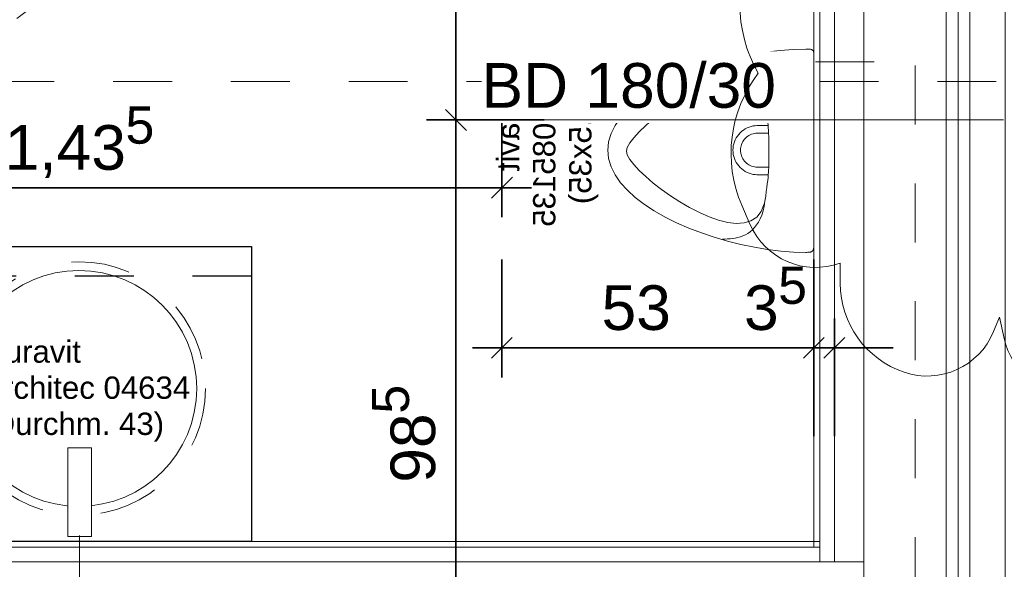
# Model space of a CAD drawing. Header units: metres. Extents: x -13 to 93, y -119 to 25.
# Tile 578 of 656: x 8.966 to 10.639, y -25.277 to -24.345. Entities that reach past the tile are written whole.
import ezdxf

# ---------------------------------------------------------------- set-up
doc = ezdxf.new("R2010")
doc.units = ezdxf.units.M
doc.header["$LTSCALE"] = 0.00508
doc.header["$PDMODE"] = 1
doc.header["$PDSIZE"] = -2
doc.linetypes.add('STYLE_05', pattern=[0.19684, 0.069505, -0.127335])
doc.linetypes.add('STYLE_06', pattern=[1.0537, 0.590515, -0.19684, 0.069505, -0.19684])
doc.layers.get('0').update_dxf_attribs({"lineweight": 18})
for name, color, linetype, lineweight in [('3-4-0 Innenwände', 7, 'Continuous', 35), ('3-4-2-2 NTragIW GK', 7, 'Continuous', 35), ('3-4-4 ITüren', 7, 'Continuous', 25), ('3-4-5 IWBekleidungen', 7, 'Continuous', 25), ('4-1-1 Abwasseranlgn', 7, 'Continuous', 25), ('4-1-2-1 Sanitärobjekte', 7, 'Continuous', 25), ('6-1-0 Ausstattung', 7, 'Continuous', 25), ('Bemaßung', 7, 'Continuous', 18), ('Keine', 7, 'Continuous', 18), ('Plan-Achsen-Fassade', 1, 'STYLE_06', 18), ('Plan-Text', 7, 'Continuous', 13), ('Plan-Text-Hinweis', 7, 'Continuous', 13)]:
    doc.layers.add(name, color=color, linetype=linetype, lineweight=lineweight)
doc.layers.get('0').freeze()
doc.styles.add('Arial', font='ARIAL.TTF')
doc.dimstyles.new('MTZ_200', dxfattribs={"dimtxt": 0.075762, "dimasz": 0.000706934, "dimexe": 0.001, "dimexo": 0.003, "dimgap": 0.0001, "dimtad": 1, "dimdec": 4, "dimzin": 11, "dimtxsty": 'Arial', "dimblk": 'VW_SLASH', "dimcen": 0, "dimdle": 0.001, "dimazin": 0, "dimtfac": 1, "dimtdec": 4, "dimtix": 1, "dimtmove": 0, "dimatfit": 0, "dimldrblk": 'VW_FILLEDARROW', "dimfxl": 0, "dimfrac": 2, "dimtolj": 1, "dimtzin": 11, "dimarcsym": 0})

# ---------------------------------------------------------------- blocks, each defined once
blk = doc.blocks.new('*U68')
at = {"layer": '4-1-2-1 Sanitärobjekte', "color": 7, "lineweight": 18}
for p, q in [((-0.0552, 0.3284), (-0.042, 0.3376)), ((-0.042, 0.3376), (-0.0284, 0.3443)), ((-0.0284, 0.3443), (-0.0143, 0.3486)), ((-0.0143, 0.3486), (0.0002, 0.35)), ((0.0139, 0.3485), (-0.0006, 0.35)), ((0.028, 0.3443), (0.0139, 0.3485)), ((0.0417, 0.3374), (0.028, 0.3443)), ((0.055, 0.3281), (0.0417, 0.3374)), ((-0.0678, 0.317), (-0.0552, 0.3284)), ((-0.0047, 0.3168), (0.0016, 0.3183)), ((0.0077, 0.3168), (0.0016, 0.3183)), ((0.0677, 0.3166), (0.055, 0.3281)), ((-0.0915, 0.2885), (-0.08, 0.3037)), ((-0.08, 0.3037), (-0.0678, 0.317)), ((-0.0315, 0.2965), (-0.0214, 0.3056)), ((-0.0214, 0.3056), (-0.0124, 0.3125)), ((-0.0124, 0.3125), (-0.0047, 0.3168)), ((0.0154, 0.3125), (0.0077, 0.3168)), ((0.0243, 0.3056), (0.0154, 0.3125)), ((0.0341, 0.2965), (0.0243, 0.3056)), ((0.08, 0.3032), (0.0677, 0.3166)), ((0.0917, 0.2878), (0.08, 0.3032)), ((-0.1025, 0.2717), (-0.0915, 0.2885)), ((-0.0533, 0.2727), (-0.0422, 0.2854)), ((-0.0422, 0.2854), (-0.0315, 0.2965)), ((0.0446, 0.2854), (0.0341, 0.2965)), ((0.0555, 0.2727), (0.0446, 0.2854)), ((0.1027, 0.2709), (0.0917, 0.2878)), ((-0.1128, 0.2535), (-0.1025, 0.2717)), ((-0.0645, 0.2586), (-0.0533, 0.2727)), ((0.0664, 0.2586), (0.0555, 0.2727)), ((0.1132, 0.2526), (0.1027, 0.2709)), ((-0.1224, 0.2341), (-0.1128, 0.2535)), ((-0.0756, 0.2434), (-0.0645, 0.2586)), ((0.0772, 0.2434), (0.0664, 0.2586)), ((0.1229, 0.233), (0.1132, 0.2526)), ((-0.0862, 0.2275), (-0.0756, 0.2434)), ((0.0875, 0.2275), (0.0772, 0.2434)), ((-0.1313, 0.2136), (-0.1224, 0.2341)), ((-0.0961, 0.211), (-0.0862, 0.2275)), ((0.0971, 0.211), (0.0875, 0.2275)), ((0.1319, 0.2124), (0.1229, 0.233)), ((-0.1394, 0.1922), (-0.1313, 0.2136)), ((-0.1049, 0.1944), (-0.0961, 0.211)), ((0.1056, 0.1944), (0.0971, 0.211)), ((0.1401, 0.191), (0.1319, 0.2124)), ((-0.1466, 0.1702), (-0.1394, 0.1922)), ((-0.1125, 0.1778), (-0.1049, 0.1944)), ((0.1128, 0.1778), (0.1056, 0.1944)), ((0.1475, 0.169), (0.1401, 0.191)), ((-0.1531, 0.1477), (-0.1466, 0.1702)), ((-0.1185, 0.1617), (-0.1125, 0.1778)), ((0.1185, 0.1617), (0.1128, 0.1778)), ((0.1541, 0.1465), (0.1475, 0.169)), ((-0.1517, 0.1508), (-0.1517, 0.1467)), ((-0.1226, 0.1462), (-0.1185, 0.1617)), ((0.1223, 0.1462), (0.1185, 0.1617)), ((0.1506, 0.1509), (0.1504, 0.1466)), ((0.1506, 0.155), (0.1506, 0.1509)), ((-0.1586, 0.1249), (-0.1531, 0.1477)), ((-0.1517, 0.1467), (-0.1516, 0.1425)), ((-0.1516, 0.1425), (-0.1513, 0.1384)), ((-0.1513, 0.1384), (-0.1509, 0.1342)), ((-0.1509, 0.1342), (-0.1502, 0.13)), ((-0.1245, 0.1317), (-0.1226, 0.1462)), ((-0.0145, 0.1348), (-0.0178, 0.1334)), ((-0.011, 0.1359), (-0.0145, 0.1348)), ((-0.0075, 0.1367), (-0.011, 0.1359)), ((-0.0039, 0.1372), (-0.0075, 0.1367)), ((-0.0002, 0.1373), (-0.0039, 0.1372)), ((0.0034, 0.1372), (-0.0002, 0.1373)), ((0.007, 0.1367), (0.0034, 0.1372)), ((0.0106, 0.1359), (0.007, 0.1367)), ((0.014, 0.1348), (0.0106, 0.1359)), ((0.0174, 0.1334), (0.014, 0.1348)), ((0.124, 0.1317), (0.1223, 0.1462)), ((0.1497, 0.1379), (0.149, 0.1335)), ((0.1501, 0.1423), (0.1497, 0.1379)), ((0.1504, 0.1466), (0.1501, 0.1423)), ((0.1598, 0.1238), (0.1541, 0.1465)), ((-0.1633, 0.1021), (-0.1586, 0.1249)), ((-0.1502, 0.13), (-0.1493, 0.1259)), ((-0.1493, 0.1259), (-0.1481, 0.1218)), ((-0.1481, 0.1218), (-0.1466, 0.1178)), ((-0.1466, 0.1178), (-0.1447, 0.1139)), ((-0.124, 0.1185), (-0.1245, 0.1317)), ((-0.1207, 0.1068), (-0.124, 0.1185)), ((-0.0344, 0.1196), (-0.0363, 0.1165)), ((-0.0322, 0.1225), (-0.0344, 0.1196)), ((-0.0297, 0.1251), (-0.0322, 0.1225)), ((-0.027, 0.1276), (-0.0297, 0.1251)), ((-0.0241, 0.1298), (-0.027, 0.1276)), ((-0.0211, 0.1317), (-0.0241, 0.1298)), ((-0.0178, 0.1334), (-0.0211, 0.1317)), ((-0.0188, 0.1178), (-0.0206, 0.1161)), ((-0.0168, 0.1193), (-0.0188, 0.1178)), ((-0.0147, 0.1207), (-0.0168, 0.1193)), ((-0.0124, 0.1218), (-0.0147, 0.1207)), ((-0.0101, 0.1228), (-0.0124, 0.1218)), ((-0.0077, 0.1236), (-0.0101, 0.1228)), ((-0.0052, 0.1241), (-0.0077, 0.1236)), ((-0.0028, 0.1244), (-0.0052, 0.1241)), ((-0.0002, 0.1245), (-0.0028, 0.1244)), ((0.0023, 0.1244), (-0.0002, 0.1245)), ((0.0048, 0.1241), (0.0023, 0.1244)), ((0.0072, 0.1236), (0.0048, 0.1241)), ((0.0096, 0.1228), (0.0072, 0.1236)), ((0.012, 0.1218), (0.0096, 0.1228)), ((0.0142, 0.1207), (0.012, 0.1218)), ((0.0163, 0.1193), (0.0142, 0.1207)), ((0.0183, 0.1178), (0.0163, 0.1193)), ((0.0206, 0.1317), (0.0174, 0.1334)), ((0.0202, 0.1161), (0.0183, 0.1178)), ((0.0237, 0.1298), (0.0206, 0.1317)), ((0.0266, 0.1276), (0.0237, 0.1298)), ((0.0292, 0.1251), (0.0266, 0.1276)), ((0.0317, 0.1225), (0.0292, 0.1251)), ((0.0339, 0.1196), (0.0317, 0.1225)), ((0.0359, 0.1165), (0.0339, 0.1196)), ((0.1198, 0.1068), (0.1233, 0.1185)), ((0.1233, 0.1185), (0.124, 0.1317)), ((0.1453, 0.1203), (0.1433, 0.1161)), ((0.1468, 0.1247), (0.1453, 0.1203)), ((0.1481, 0.1291), (0.1468, 0.1247)), ((0.149, 0.1335), (0.1481, 0.1291)), ((0.1645, 0.101), (0.1598, 0.1238)), ((-0.1669, 0.0793), (-0.1633, 0.1021)), ((-0.1447, 0.1139), (-0.1424, 0.1101)), ((-0.1424, 0.1101), (-0.1396, 0.1064)), ((-0.1396, 0.1064), (-0.1364, 0.1029)), ((-0.1364, 0.1029), (-0.1326, 0.0996)), ((-0.1145, 0.097), (-0.1207, 0.1068)), ((-0.0413, 0.103), (-0.0418, 0.0994)), ((-0.0405, 0.1065), (-0.0413, 0.103)), ((-0.0394, 0.11), (-0.0405, 0.1065)), ((-0.038, 0.1133), (-0.0394, 0.11)), ((-0.0363, 0.1165), (-0.038, 0.1133)), ((-0.0287, 0.1008), (-0.029, 0.0983)), ((-0.0281, 0.1032), (-0.0287, 0.1008)), ((-0.0274, 0.1056), (-0.0281, 0.1032)), ((-0.0264, 0.1079), (-0.0274, 0.1056)), ((-0.0252, 0.1102), (-0.0264, 0.1079)), ((-0.0239, 0.1123), (-0.0252, 0.1102)), ((-0.0223, 0.1143), (-0.0239, 0.1123)), ((-0.0206, 0.1161), (-0.0223, 0.1143)), ((0.0219, 0.1143), (0.0202, 0.1161)), ((0.0234, 0.1123), (0.0219, 0.1143)), ((0.0248, 0.1102), (0.0234, 0.1123)), ((0.0259, 0.1079), (0.0248, 0.1102)), ((0.0269, 0.1056), (0.0259, 0.1079)), ((0.0276, 0.1032), (0.0269, 0.1056)), ((0.0282, 0.1008), (0.0276, 0.1032)), ((0.0285, 0.0983), (0.0282, 0.1008)), ((0.0375, 0.1133), (0.0359, 0.1165)), ((0.0389, 0.11), (0.0375, 0.1133)), ((0.04, 0.1065), (0.0389, 0.11)), ((0.0408, 0.103), (0.04, 0.1065)), ((0.0413, 0.0994), (0.0408, 0.103)), ((0.1134, 0.097), (0.1198, 0.1068)), ((0.1311, 0.1005), (0.1267, 0.0971)), ((0.1349, 0.1041), (0.1311, 0.1005)), ((0.1382, 0.108), (0.1349, 0.1041)), ((0.141, 0.112), (0.1382, 0.108)), ((0.1433, 0.1161), (0.141, 0.112)), ((0.1682, 0.0784), (0.1645, 0.101)), ((-0.1326, 0.0996), (-0.1282, 0.0965)), ((-0.1282, 0.0965), (-0.1233, 0.0937)), ((-0.1233, 0.0937), (-0.1177, 0.091)), ((-0.1177, 0.091), (-0.1114, 0.0887)), ((-0.1049, 0.0893), (-0.1145, 0.097)), ((-0.1114, 0.0887), (-0.1044, 0.0866)), ((-0.0918, 0.0841), (-0.1049, 0.0893)), ((-0.1044, 0.0866), (-0.0966, 0.0848)), ((-0.0966, 0.0848), (-0.088, 0.0834)), ((-0.0421, 0.0967), (-0.0421, 0.0775)), ((-0.0418, 0.0994), (-0.0419, 0.0967)), ((-0.029, 0.0983), (-0.0291, 0.0967)), ((-0.0289, 0.0967), (-0.0289, 0.0766)), ((0.0286, 0.0958), (0.0285, 0.0983)), ((0.0287, 0.0958), (0.0287, 0.0766)), ((0.0414, 0.0967), (0.0413, 0.0994)), ((0.0414, 0.0967), (0.0414, 0.0771)), ((0.095, 0.0844), (0.0864, 0.0829)), ((0.0906, 0.0841), (0.1038, 0.0893)), ((0.1027, 0.0862), (0.095, 0.0844)), ((0.1098, 0.0885), (0.1027, 0.0862)), ((0.1038, 0.0893), (0.1134, 0.097)), ((0.1161, 0.091), (0.1098, 0.0885)), ((0.1217, 0.0939), (0.1161, 0.091)), ((0.1267, 0.0971), (0.1217, 0.0939)), ((-0.1696, 0.0569), (-0.1669, 0.0793)), ((-0.088, 0.0834), (-0.0794, 0.0822)), ((-0.0794, 0.0822), (-0.0716, 0.0812)), ((-0.0716, 0.0812), (-0.0645, 0.0802)), ((-0.0645, 0.0802), (-0.0581, 0.0795)), ((-0.0581, 0.0795), (-0.0524, 0.0788)), ((-0.0524, 0.0788), (-0.0471, 0.0782)), ((-0.0471, 0.0782), (-0.0424, 0.0777)), ((-0.0424, 0.0777), (-0.0381, 0.0774)), ((-0.0381, 0.0774), (-0.0342, 0.0771)), ((-0.0342, 0.0771), (-0.0306, 0.0768)), ((-0.0306, 0.0768), (-0.0273, 0.0767)), ((-0.0273, 0.0767), (-0.0242, 0.0766)), ((-0.0242, 0.0766), (-0.0212, 0.0765)), ((-0.0212, 0.0765), (-0.0183, 0.0765)), ((-0.0183, 0.0765), (-0.0155, 0.0765)), ((-0.0155, 0.0765), (-0.0126, 0.0765)), ((-0.0126, 0.0765), (-0.0097, 0.0765)), ((-0.0097, 0.0765), (-0.0067, 0.0766)), ((-0.0067, 0.0766), (-0.0034, 0.0766)), ((-0.0034, 0.0766), (0.0001, 0.0766)), ((0.0036, 0.0764), (0.0001, 0.0764)), ((0.0068, 0.0763), (0.0036, 0.0764)), ((0.0098, 0.0763), (0.0068, 0.0763)), ((0.0127, 0.0763), (0.0098, 0.0763)), ((0.0154, 0.0762), (0.0127, 0.0763)), ((0.0182, 0.0762), (0.0154, 0.0762)), ((0.0209, 0.0762), (0.0182, 0.0762)), ((0.0237, 0.0763), (0.0209, 0.0762)), ((0.0267, 0.0763), (0.0237, 0.0763)), ((0.0299, 0.0765), (0.0267, 0.0763)), ((0.0333, 0.0767), (0.0299, 0.0765)), ((0.0371, 0.077), (0.0333, 0.0767)), ((0.0413, 0.0773), (0.0371, 0.077)), ((0.0459, 0.0778), (0.0413, 0.0773)), ((0.051, 0.0783), (0.0459, 0.0778)), ((0.0567, 0.079), (0.051, 0.0783)), ((0.063, 0.0798), (0.0567, 0.079)), ((0.07, 0.0807), (0.063, 0.0798)), ((0.0778, 0.0817), (0.07, 0.0807)), ((0.0864, 0.0829), (0.0778, 0.0817)), ((0.171, 0.0562), (0.1682, 0.0784)), ((-0.1712, 0.0349), (-0.1696, 0.0569)), ((0.1726, 0.0345), (0.171, 0.0562)), ((-0.1718, 0.0135), (-0.1712, 0.0349)), ((0.1732, 0.0135), (0.1726, 0.0345)), ((-0.1718, 0.0119), (-0.1718, 0.0135)), ((-0.1718, 0.0104), (-0.1718, 0.0119)), ((-0.1717, 0.0091), (-0.1718, 0.0104)), ((-0.1716, 0.0078), (-0.1717, 0.0091)), ((-0.1715, 0.0067), (-0.1716, 0.0078)), ((-0.1714, 0.0056), (-0.1715, 0.0067)), ((-0.1712, 0.0047), (-0.1714, 0.0056)), ((-0.171, 0.0039), (-0.1712, 0.0047)), ((-0.1707, 0.0032), (-0.171, 0.0039)), ((-0.1704, 0.0025), (-0.1707, 0.0032)), ((-0.17, 0.002), (-0.1704, 0.0025)), ((-0.1696, 0.0015), (-0.17, 0.002)), ((-0.1691, 0.0011), (-0.1696, 0.0015)), ((-0.1685, 0.0008), (-0.1691, 0.0011)), ((-0.1678, 0.0005), (-0.1685, 0.0008)), ((-0.1671, 0.0003), (-0.1678, 0.0005)), ((-0.1663, 0.0002), (-0.1671, 0.0003)), ((-0.1654, 0.0001), (-0.1663, 0.0002)), ((-0.1644, 0), (-0.1654, 0.0001)), ((-0.1634, 0), (-0.1644, 0)), ((0.1643, 0), (-0.1643, 0)), ((0.1637, 0.0002), (0.1648, 0.0002)), ((0.1648, 0.0002), (0.1658, 0.0003)), ((0.1658, 0.0003), (0.1667, 0.0004)), ((0.1667, 0.0004), (0.1676, 0.0005)), ((0.1676, 0.0005), (0.1684, 0.0007)), ((0.1684, 0.0007), (0.1691, 0.001)), ((0.1691, 0.001), (0.1697, 0.0013)), ((0.1697, 0.0013), (0.1703, 0.0017)), ((0.1703, 0.0017), (0.1708, 0.0021)), ((0.1708, 0.0021), (0.1713, 0.0027)), ((0.1713, 0.0027), (0.1717, 0.0033)), ((0.1717, 0.0033), (0.172, 0.004)), ((0.172, 0.004), (0.1723, 0.0048)), ((0.1723, 0.0048), (0.1726, 0.0057)), ((0.1726, 0.0057), (0.1728, 0.0067)), ((0.1728, 0.0067), (0.1729, 0.0078)), ((0.1729, 0.0078), (0.1731, 0.0091)), ((0.1731, 0.0104), (0.1732, 0.0119)), ((0.1731, 0.0091), (0.1731, 0.0104)), ((0.1732, 0.0119), (0.1732, 0.0135))]:
    blk.add_line(p, q, dxfattribs=at)
blk = doc.blocks.new('urinal_duravit_bill_085135')
at = {"layer": '4-1-2-1 Sanitärobjekte', "color": 7}
blk.add_blockref('*U68', (0, 0), dxfattribs=at)
at = {"layer": 'Plan-Text', "insert": (-0.1321, 0.5381), "char_height": 0.037881, "attachment_point": 1, "line_spacing_factor": 0.970546, "style": 'Arial'}
blk.add_mtext('{\\C7;\\lDuravit\\PBill 085135\\P(34.5x35)}', dxfattribs=at)
blk = doc.blocks.new('*U71')
at = {"layer": '4-1-2-1 Sanitärobjekte', "color": 7, "linetype": 'STYLE_05', "lineweight": 18}
blk.add_circle((0, 0), 0.215, dxfattribs=at)
at = {"layer": '4-1-2-1 Sanitärobjekte', "color": 7, "linetype": 'Continuous', "lineweight": 18}
blk.add_circle((0, 0), 0.2, dxfattribs=at)
at = {"color": 7, "linetype": 'Continuous', "lineweight": 18}
blk.add_wipeout([(-0.0187, -0.101), (0.0213, -0.101), (0.0213, -0.251), (-0.0187, -0.251)], dxfattribs=at).dxf.layer = '4-1-2-1 Sanitärobjekte'
at = {"layer": '4-1-2-1 Sanitärobjekte', "color": 7, "linetype": 'Continuous', "lineweight": 18}
blk.add_lwpolyline([(-0.0187, -0.101), (0.0213, -0.101), (0.0213, -0.251), (-0.0187, -0.251)], close=True, dxfattribs=at)
blk = doc.blocks.new('einbauwaschtisch_duravit_architec_04634')
at = {"layer": 'Keine', "color": 7, "insert": (-0.1641, 0.0816), "char_height": 0.037881, "attachment_point": 1, "line_spacing_factor": 0.970546, "style": 'Arial'}
blk.add_mtext('Duravit\\PArchitec 04634\\P(Durchm. 43)', dxfattribs=at)
at = {"layer": '4-1-2-1 Sanitärobjekte', "color": 7}
blk.add_blockref('*U71', (0, 0), dxfattribs=at)
blk = doc.blocks.new('*U371')
at = {"layer": '3-4-4 ITüren', "color": 7, "linetype": 'Continuous', "lineweight": 18}
for points in [[(0.7, -5.565), (0.7, -5.685), (0.75, -5.685), (0.75, -5.565)], [(1.71, -5.565), (1.71, -5.685), (1.76, -5.685), (1.76, -5.565)], [(0.75, -5.615), (0.8, -5.615), (0.8, -6.575), (0.75, -6.575)]]:
    blk.add_lwpolyline(points, close=True, dxfattribs=at)
at = {"layer": '3-4-4 ITüren', "color": 7, "linetype": 'STYLE_05', "lineweight": 18}
blk.add_arc((0.75, -5.615), 0.96, 270, 0, dxfattribs=at)
blk = doc.blocks.new('*D377')
at = {"layer": 'Bemaßung', "color": 0, "linetype": 'Continuous', "lineweight": -2}
for p, q in [((1.1509, -5.685), (1.1509, -5.635)), ((1.3009, -5.685), (1.1009, -5.685)), ((1.1509, -6.78), (1.1509, -5.685)), ((1.3009, -6.78), (1.1009, -6.78)), ((1.1509, -6.83), (1.1509, -6.78))]:
    blk.add_line(p, q, dxfattribs=at)
at = {"layer": 'Bemaßung', "color": 0, "linetype": 'Continuous', "lineweight": 20}
for p, q in [((1.1685, -5.7027), (1.1332, -5.6673)), ((1.1332, -6.7623), (1.1685, -6.7977))]:
    blk.add_line(p, q, dxfattribs=at)
at = {"layer": 'Defpoints', "color": 0, "lineweight": 0}
for p in [(1.71, -5.685), (1.1509, -6.78), (1.8919, -6.78)]:
    blk.add_point(p, dxfattribs=at)
at = {"color": 0, "linetype": 'Continuous', "lineweight": -2}
blk.add_wipeout([(1.1462, -6.3594), (1.1462, -6.1537), (1.0241, -6.1537), (1.0241, -6.3594)], dxfattribs=at).dxf.layer = 'Bemaßung'
at = {"layer": 'Bemaßung', "color": 0, "insert": (1.0447, -6.3594), "char_height": 0.07576, "attachment_point": 1, "rotation": 90, "line_spacing_factor": 0.967741, "style": 'Arial'}
blk.add_mtext('1,09', dxfattribs=at)
at = {"color": 0, "linetype": 'Continuous', "lineweight": -2}
blk.add_wipeout([(1.0972, -6.1544), (1.0972, -6.1053), (0.9959, -6.1053), (0.9959, -6.1544)], dxfattribs=at).dxf.layer = 'Bemaßung'
at = {"layer": 'Bemaßung', "color": 0, "insert": (1.013, -6.1298), "char_height": 0.0631, "attachment_point": 2, "rotation": 90, "line_spacing_factor": 0.967741, "style": 'Arial'}
blk.add_mtext('5', dxfattribs=at)
blk = doc.blocks.new('VW_FILLEDARROW')
at = {"color": 0, "lineweight": -2}
blk.add_solid([(0, 0), (0, 0), (0, 0)], dxfattribs=at)
blk = doc.blocks.new('VW_SLASH')
at = {"color": 0, "linetype": 'ByBlock', "lineweight": -2}
blk.add_line((0, 0), (-1, 0), dxfattribs=at)
at = {"color": 0, "linetype": 'ByBlock', "lineweight": 20}
blk.add_line((0, 0), (0, 0), dxfattribs=at)
blk = doc.blocks.new('*D378')
at = {"layer": 'Bemaßung', "color": 0, "linetype": 'Continuous', "lineweight": -2}
for p, q in [((1.1509, -6.73), (1.1509, -6.78)), ((1.3009, -6.78), (1.1009, -6.78)), ((1.1509, -6.78), (1.1509, -7.28)), ((1.3009, -7.28), (1.1009, -7.28)), ((1.1509, -7.28), (1.1509, -7.33))]:
    blk.add_line(p, q, dxfattribs=at)
at = {"layer": 'Bemaßung', "color": 0, "linetype": 'Continuous', "lineweight": 20}
for p, q in [((1.1685, -6.7977), (1.1332, -6.7623)), ((1.1332, -7.2623), (1.1685, -7.2977))]:
    blk.add_line(p, q, dxfattribs=at)
at = {"layer": 'Defpoints', "color": 0, "lineweight": 0}
for p in [(1.1509, -6.78), (1.9, -6.78), (1.9, -7.28)]:
    blk.add_point(p, dxfattribs=at)
at = {"color": 0, "linetype": 'Continuous', "lineweight": -2}
blk.add_wipeout([(1.1462, -7.0887), (1.1462, -6.9713), (1.0241, -6.9713), (1.0241, -7.0887)], dxfattribs=at).dxf.layer = 'Bemaßung'
at = {"layer": 'Bemaßung', "color": 0, "insert": (1.0447, -7.0887), "char_height": 0.07576, "attachment_point": 1, "rotation": 90, "line_spacing_factor": 0.967741, "style": 'Arial'}
blk.add_mtext('50', dxfattribs=at)
blk = doc.blocks.new('*D379')
at = {"layer": 'Bemaßung', "color": 0, "linetype": 'Continuous', "lineweight": -2}
for p, q in [((2.1354, -6.53), (2.1354, -6.73)), ((0.7, -6.83), (0.7, -6.63)), ((0.65, -6.68), (0.7, -6.68)), ((0.7, -6.68), (2.1354, -6.68)), ((2.1354, -6.68), (2.1854, -6.68))]:
    blk.add_line(p, q, dxfattribs=at)
at = {"layer": 'Bemaßung', "color": 0, "linetype": 'Continuous', "lineweight": 20}
for p, q in [((0.7177, -6.6623), (0.6823, -6.6977)), ((2.1177, -6.6977), (2.1531, -6.6623))]:
    blk.add_line(p, q, dxfattribs=at)
at = {"layer": 'Defpoints', "color": 0, "lineweight": 0}
for p in [(2.1354, -6.4613), (0.7, -6.68), (0.7, -7.29)]:
    blk.add_point(p, dxfattribs=at)
at = {"color": 0, "linetype": 'Continuous', "lineweight": -2}
blk.add_wipeout([(1.2908, -6.6754), (1.4965, -6.6754), (1.4965, -6.5533), (1.2908, -6.5533)], dxfattribs=at).dxf.layer = 'Bemaßung'
at = {"layer": 'Bemaßung', "color": 0, "insert": (1.2908, -6.5738), "char_height": 0.07576, "attachment_point": 1, "line_spacing_factor": 0.967741, "style": 'Arial'}
blk.add_mtext('1,43', dxfattribs=at)
at = {"color": 0, "linetype": 'Continuous', "lineweight": -2}
blk.add_wipeout([(1.4958, -6.6263), (1.5449, -6.6263), (1.5449, -6.5251), (1.4958, -6.5251)], dxfattribs=at).dxf.layer = 'Bemaßung'
at = {"layer": 'Bemaßung', "color": 0, "insert": (1.5204, -6.5422), "char_height": 0.0631, "attachment_point": 2, "line_spacing_factor": 0.967741, "style": 'Arial'}
blk.add_mtext('5', dxfattribs=at)
blk = doc.blocks.new('*D380')
at = {"layer": 'Bemaßung', "color": 0, "linetype": 'Continuous', "lineweight": -2}
for p, q in [((2.1353, -6.8018), (2.1353, -7.0018)), ((2.665, -6.8018), (2.665, -7.0018)), ((2.0853, -6.9518), (2.1353, -6.9518)), ((2.1353, -6.9518), (2.665, -6.9518)), ((2.665, -6.9518), (2.715, -6.9518))]:
    blk.add_line(p, q, dxfattribs=at)
at = {"layer": 'Bemaßung', "color": 0, "linetype": 'Continuous', "lineweight": 20}
for p, q in [((2.1529, -6.9341), (2.1176, -6.9694)), ((2.6473, -6.9694), (2.6827, -6.9341))]:
    blk.add_line(p, q, dxfattribs=at)
at = {"layer": 'Defpoints', "color": 0, "lineweight": 0}
for p in [(2.665, -5.685), (2.1353, -6.6026), (2.1353, -6.9518)]:
    blk.add_point(p, dxfattribs=at)
at = {"color": 0, "linetype": 'Continuous', "lineweight": -2}
blk.add_wipeout([(2.3045, -6.9471), (2.422, -6.9471), (2.422, -6.8251), (2.3045, -6.8251)], dxfattribs=at).dxf.layer = 'Bemaßung'
at = {"layer": 'Bemaßung', "color": 0, "insert": (2.3045, -6.8456), "char_height": 0.07576, "attachment_point": 1, "line_spacing_factor": 0.967741, "style": 'Arial'}
blk.add_mtext('53', dxfattribs=at)
blk = doc.blocks.new('*D390')
at = {"layer": 'Bemaßung', "color": 0, "linetype": 'Continuous', "lineweight": -2}
for p, q in [((2.665, -7.1018), (2.665, -6.9018)), ((2.7, -7.1018), (2.7, -6.9018)), ((2.665, -6.9518), (2.5465, -6.9518)), ((2.665, -6.9518), (2.7, -6.9518)), ((2.7, -6.9518), (2.8, -6.9518))]:
    blk.add_line(p, q, dxfattribs=at)
at = {"layer": 'Bemaßung', "color": 0, "linetype": 'Continuous', "lineweight": 20}
for p, q in [((2.6473, -6.9694), (2.6827, -6.9341)), ((2.7177, -6.9341), (2.6823, -6.9694))]:
    blk.add_line(p, q, dxfattribs=at)
at = {"layer": 'Defpoints', "color": 0, "lineweight": 0}
for p in [(2.7, -6.9518), (2.665, -7.325), (2.7, -7.35)]:
    blk.add_point(p, dxfattribs=at)
at = {"color": 0, "linetype": 'Continuous', "lineweight": -2}
blk.add_wipeout([(2.5465, -6.9471), (2.6051, -6.9471), (2.6051, -6.8251), (2.5465, -6.8251)], dxfattribs=at).dxf.layer = 'Bemaßung'
at = {"layer": 'Bemaßung', "color": 0, "insert": (2.5465, -6.8456), "char_height": 0.0758, "attachment_point": 1, "line_spacing_factor": 0.967741, "style": 'Arial'}
blk.add_mtext('3', dxfattribs=at)
at = {"color": 0, "linetype": 'Continuous', "lineweight": -2}
blk.add_wipeout([(2.6045, -6.8981), (2.6535, -6.8981), (2.6535, -6.7968), (2.6045, -6.7968)], dxfattribs=at).dxf.layer = 'Bemaßung'
at = {"layer": 'Bemaßung', "color": 0, "insert": (2.629, -6.814), "char_height": 0.0631, "attachment_point": 2, "line_spacing_factor": 0.967741, "style": 'Arial'}
blk.add_mtext('5', dxfattribs=at)
blk = doc.blocks.new('*U393')
at = {"layer": '6-1-0 Ausstattung', "linetype": 'STYLE_05'}
blk.add_lwpolyline([(0.7, -6.78), (1.71, -6.78), (1.71, -6.83), (0.7, -6.83)], close=True, dxfattribs=at)
at = {"layer": '6-1-0 Ausstattung'}
blk.add_lwpolyline([(0.7, -6.78), (1.71, -6.78), (1.71, -7.28), (0.7, -7.28)], close=True, dxfattribs=at)
blk = doc.blocks.new('*U395')
at = {"layer": '4-1-1 Abwasseranlgn', "color": 5, "linetype": 'STYLE_05', "lineweight": 13}
for p, q in [((2.837, -5.4727), (2.837, -7.3521)), ((2.7677, -6.4663), (2.6269, -6.4663)), ((1.4181, -7.3482), (1.4181, -7.2701))]:
    blk.add_line(p, q, dxfattribs=at)
blk = doc.blocks.new('*D437')
at = {"layer": 'Bemaßung', "color": 0, "linetype": 'Continuous', "lineweight": 20}
for p, q in [((2.0749, -5.6827), (2.0396, -5.6473)), ((2.0396, -6.5473), (2.0749, -6.5827))]:
    blk.add_line(p, q, dxfattribs=at)
at = {"layer": 'Bemaßung', "color": 0, "linetype": 'Continuous', "lineweight": -2}
for p, q in [((2.2072, -5.665), (2.0072, -5.665)), ((2.0572, -5.715), (2.0572, -5.665)), ((2.0572, -5.665), (2.0572, -6.565)), ((2.0572, -6.565), (2.0572, -6.515)), ((2.2072, -6.565), (2.0072, -6.565))]:
    blk.add_line(p, q, dxfattribs=at)
at = {"layer": 'Defpoints', "color": 0, "lineweight": 0}
for p in [(2.0572, -5.665), (2.9763, -5.665), (2.9259, -6.565)]:
    blk.add_point(p, dxfattribs=at)
at = {"layer": 'Bemaßung', "color": 0, "insert": (1.9461, -6.2104), "char_height": 0.07576, "attachment_point": 1, "rotation": 90, "line_spacing_factor": 0.967741, "style": 'Arial'}
blk.add_mtext('90', dxfattribs=at)
blk = doc.blocks.new('*D445')
at = {"layer": 'Bemaßung', "color": 0, "linetype": 'Continuous', "lineweight": 20}
for p, q in [((2.0749, -6.5827), (2.0396, -6.5473)), ((2.0396, -7.5323), (2.0749, -7.5677))]:
    blk.add_line(p, q, dxfattribs=at)
at = {"layer": 'Bemaßung', "color": 0, "linetype": 'Continuous', "lineweight": -2}
for p, q in [((2.2072, -6.565), (2.0072, -6.565)), ((2.0572, -6.615), (2.0572, -6.565)), ((2.0572, -6.565), (2.0572, -7.55)), ((2.0572, -7.55), (2.0572, -7.5)), ((2.2072, -7.55), (2.0072, -7.55))]:
    blk.add_line(p, q, dxfattribs=at)
at = {"layer": 'Defpoints', "color": 0, "lineweight": 0}
for p in [(2.0572, -6.565), (3.29, -6.565), (3.11, -7.55)]:
    blk.add_point(p, dxfattribs=at)
at = {"layer": 'Bemaßung', "color": 0, "rotation": 90, "line_spacing_factor": 0.967741, "style": 'Arial'}
for s, insert, char_height, attachment_point in [('5', (1.9144, -7.0389), 0.0631, 2), ('98', (1.9461, -7.1806), 0.07576, 1)]:
    blk.add_mtext(s, dxfattribs=dict(at, insert=insert, char_height=char_height, attachment_point=attachment_point))
blk = doc.blocks.new('kern_d-gross+h-normal (2D)')
at = {"layer": '3-4-2-2 NTragIW GK', "color": 7, "linetype": 'Continuous', "lineweight": 18}
for points in [[(2.93, -7.465), (2.93, -5.575), (2.91, -5.575), (2.91, -7.465)], [(2.91, -7.465), (2.91, -5.6), (2.89, -5.6), (2.89, -7.465)], [(2.7, -7.315), (2.7, -5.65), (2.75, -5.65), (2.75, -7.315)], [(2.93, -7.465), (2.93, -5.665), (2.99, -5.665), (2.99, -7.465)], [(2.7, -7.315), (2.7, -5.675), (2.675, -5.675), (2.675, -7.315)], [(-0.05, -7.29), (2.675, -7.29), (2.675, -7.315), (-0.05, -7.315)], [(-0.05, -7.315), (2.75, -7.315), (2.75, -7.365), (-0.05, -7.365)]]:
    blk.add_lwpolyline(points, close=True, dxfattribs=at)
at = {"layer": '3-4-5 IWBekleidungen', "color": 7, "linetype": 'Continuous', "lineweight": 18}
for points in [[(2.675, -7.29), (2.675, -5.675), (2.665, -5.675), (2.665, -7.29)], [(2.675, -7.28), (0.7, -7.28), (0.7, -7.29), (2.675, -7.29)]]:
    blk.add_lwpolyline(points, close=True, dxfattribs=at)
at = {"layer": '3-4-4 ITüren', "color": 7}
blk.add_blockref('*U371', (0, 0), dxfattribs=at)
at = {"layer": '4-1-2-1 Sanitärobjekte', "color": 7, "xscale": -1, "rotation": 90}
blk.add_blockref('urinal_duravit_bill_085135', (2.665, -6.6165397), dxfattribs=at)
at = {"layer": '4-1-2-1 Sanitärobjekte', "color": 7}
blk.add_blockref('einbauwaschtisch_duravit_architec_04634', (1.41685497, -7.02063083), dxfattribs=at)
at = {"layer": 'Bemaßung', "color": 7, "linetype": 'Continuous', "lineweight": 18}
dim = blk.add_linear_dim(base=(1.15085417, -6.78), p1=(1.71, -5.685), p2=(1.89185497, -6.78), angle=90, dimstyle='MTZ_200', override={"dimtxt": 0.001515, "dimgap": 0.005, "dimdec": 3, "dimlfac": 50, "dimpost": '<>m', "dimtxsty": 'Arial', "dimtmove": 2}, dxfattribs=at)
dim.commit()
dim.dimension.update_dxf_attribs({"geometry": '*D377', "text_midpoint": (1.15085417, -6.2325)})
dim = blk.add_linear_dim(base=(1.15085417, -6.78), p1=(1.9, -7.28), p2=(1.9, -6.78), angle=90, dimstyle='MTZ_200', override={"dimtxt": 0.001515, "dimgap": 0.005, "dimdec": 3, "dimlfac": 50, "dimpost": '<>m', "dimtxsty": 'Arial', "dimtmove": 2}, dxfattribs=at)
dim.commit()
dim.dimension.update_dxf_attribs({"geometry": '*D378', "text_midpoint": (1.15085417, -7.03)})
dim = blk.add_linear_dim(base=(0.7, -6.68), p1=(2.13541197, -6.46126451), p2=(0.7, -7.29), dimstyle='MTZ_200', override={"dimtxt": 0.001515, "dimgap": 0.005, "dimdec": 3, "dimlfac": 50, "dimpost": '<>m', "dimtxsty": 'Arial', "dimtmove": 2}, dxfattribs=at)
dim.commit()
dim.dimension.update_dxf_attribs({"geometry": '*D379', "text_midpoint": (1.41770599, -6.68)})
at = {"layer": '6-1-0 Ausstattung', "color": 7}
blk.add_blockref('*U393', (0, 0), dxfattribs=at)
at = {"layer": 'Bemaßung', "color": 7, "linetype": 'Continuous', "lineweight": 18}
dim = blk.add_linear_dim(base=(2.1352511, -6.95177203), p1=(2.665, -5.685), p2=(2.1352511, -6.60255201), dimstyle='MTZ_200', override={"dimtxt": 0.001515, "dimgap": 0.005, "dimdec": 3, "dimlfac": 50, "dimpost": '<>m', "dimtxsty": 'Arial', "dimtmove": 2}, dxfattribs=at)
dim.commit()
dim.dimension.update_dxf_attribs({"geometry": '*D380', "text_midpoint": (2.363264, -6.94677203), "dimtype": 160})
dim = blk.add_linear_dim(base=(2.7, -6.95177203), p1=(2.665, -7.325), p2=(2.7, -7.35), dimstyle='MTZ_200', override={"dimtxt": 0.001515, "dimgap": 0.005, "dimdec": 3, "dimlfac": 50, "dimpost": '<>m', "dimtxsty": 'Arial', "dimtix": 0, "dimtmove": 2}, dxfattribs=at)
dim.commit()
dim.dimension.update_dxf_attribs({"geometry": '*D390', "text_midpoint": (2.65322284, -6.94677203), "dimtype": 160})
at = {"layer": '4-1-1 Abwasseranlgn', "color": 7}
blk.add_blockref('*U395', (0, 0), dxfattribs=at)
blk.add_wipeout([(2.10065019, -6.57041528), (2.60053631, -6.57041528), (2.60053631, -6.44835417), (2.10065019, -6.44835417)]).dxf.layer = 'Bemaßung'
at = {"layer": 'Bemaßung'}
blk.add_line((2.98709536, -6.565), (2.05724185, -6.565), dxfattribs=at)
at = {"layer": 'Bemaßung', "insert": (2.10065019, -6.46854745), "char_height": 0.0757622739, "attachment_point": 1, "line_spacing_factor": 0.970546, "style": 'Arial'}
blk.add_mtext('{\\C7;\\lBD 180/30}', dxfattribs=at)
at = {"layer": 'Bemaßung', "color": 7, "linetype": 'Continuous', "lineweight": 18}
for base, p1, p2, override, picture, middle in [((2.05724185, -5.665), (2.92585417, -6.565), (2.97627447, -5.665), {"dimtxt": 0.001515, "dimgap": 0.01, "dimdec": 3, "dimlfac": 50, "dimpost": '<>m', "dimtxsty": 'Arial', "dimtmove": 2}, '*D437', (2.04724185, -5.17832937)), ((2.0572418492, -6.565), (3.11, -7.55), (3.29, -6.565), {"dimtxt": 0.001515, "dimgap": 0.01, "dimdec": 8, "dimlfac": 50, "dimpost": '<>m', "dimtxsty": 'Arial', "dimtmove": 2}, '*D445', (2.0472418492, -6.0323660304))]:
    dim = blk.add_linear_dim(base=base, p1=p1, p2=p2, angle=90, dimstyle='MTZ_200', override=override, dxfattribs=at)
    dim.commit()
    dim.dimension.update_dxf_attribs({"geometry": picture, "text_midpoint": middle, "dimtype": 160})

msp = doc.modelspace()

# ---------------------------------------------------------------- linework, layer by layer
at = {"layer": 'Plan-Achsen-Fassade', "color": 9}
msp.add_line((-0.475, -24.45), (13.475, -24.45), dxfattribs=at)

# ---------------------------------------------------------------- next in the draw order: block references
at = {"layer": '3-4-0 Innenwände', "color": 6}
msp.add_blockref('kern_d-gross+h-normal (2D)', (7.65, -17.95), dxfattribs=at)

# ---------------------------------------------------------------- next in the draw order: linework, layer by layer
at = {"layer": 'Plan-Text-Hinweis', "color": 3, "lineweight": 13, "flags": 128}
msp.add_lwpolyline([(10.65663025, -24.04228701, 0.3888817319), (10.50810724, -23.96538591, 0.3279551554), (10.39416898, -24.10832238), (10.39279733, -24.14331267, 0.4122625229), (10.23033586, -24.18598983), (10.22153087, -24.20095421, 0.2701045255), (10.22053969, -24.43551984), (10.22070005, -24.43579772, 0.2724058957), (10.19269345, -24.65985558), (10.20653619, -24.69191932, 0.3975717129), (10.35974081, -24.75785579), (10.35981907, -24.79206323, 0.3208087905), (10.46835331, -24.94307972, 0.395270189), (10.62028751, -24.87411873), (10.63042256, -24.84959305), (10.63761881, -24.88315471, 0.3629836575), (10.77275179, -24.98872391, 0.3551471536)], format="xyb", dxfattribs=at)

doc.saveas('drawing.dxf')
